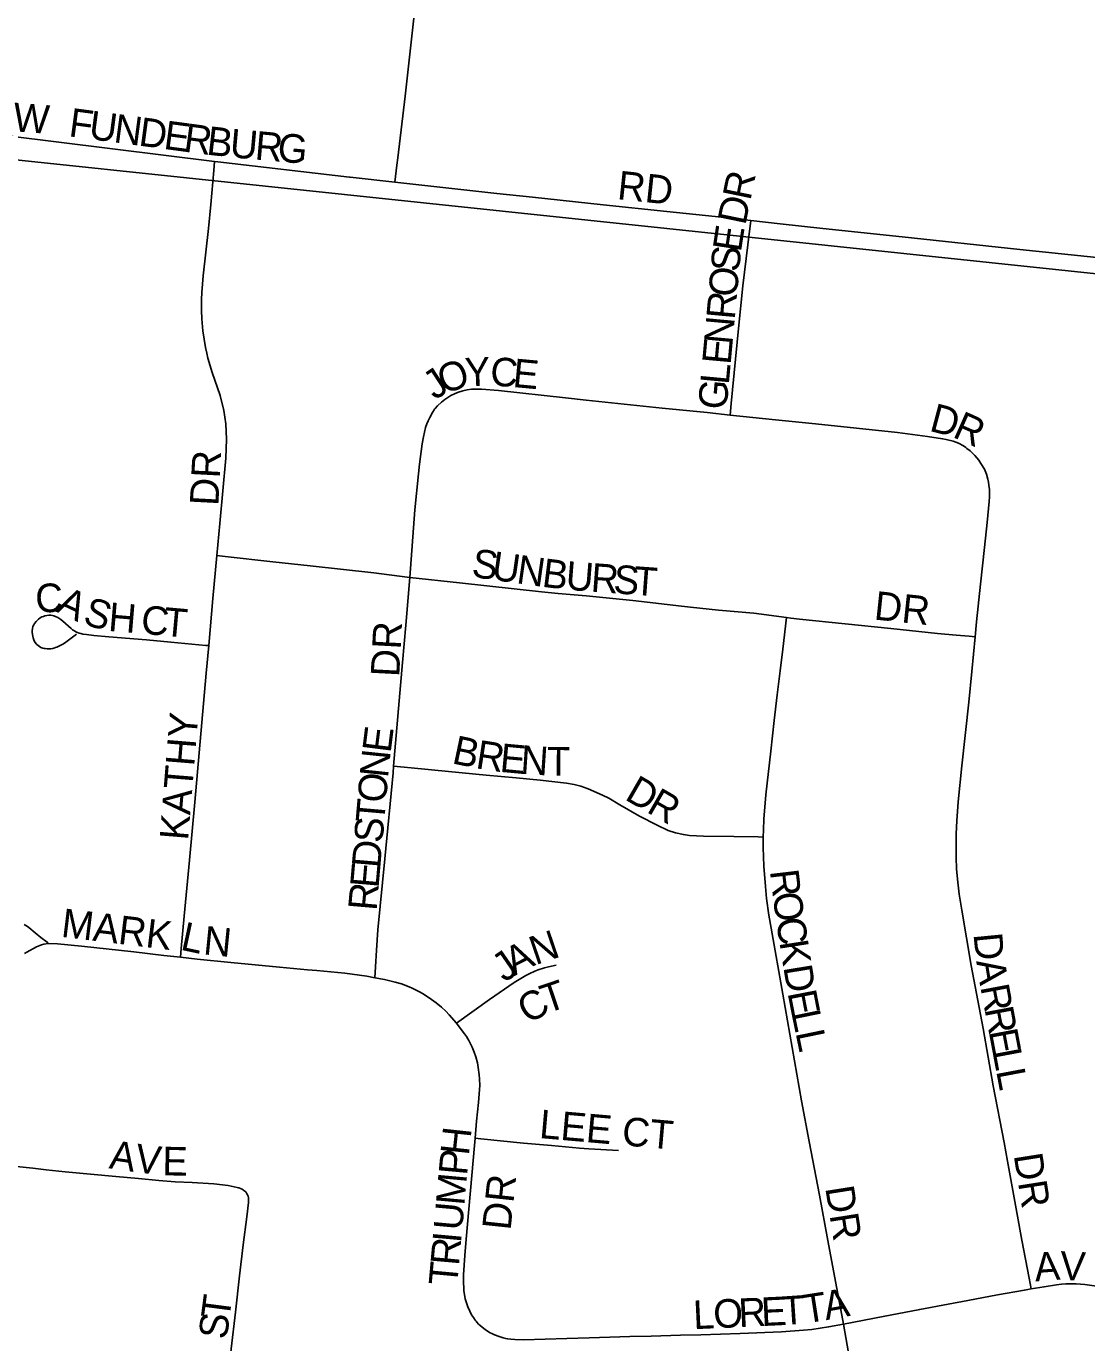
# Model space of a CAD drawing. Extents: x 1410790 to 1770854, y 448063 to 770588.
# Drawn here: x 1538182 to 1540035, y 653678 to 655979 of the extents above; entities that cross this region are included whole.
import ezdxf

# ---------------------------------------------------------------- set-up
doc = ezdxf.new("R2010")
doc.units = 0
for name, color, linetype in [('GM_X_City_Street', 7, 'Continuous'), ('GM_X_City_Street_Text', 7, 'Continuous'), ('GM_X_Section', 7, 'Continuous')]:
    doc.layers.add(name, color=color, linetype=linetype)

msp = doc.modelspace()

# ---------------------------------------------------------------- linework, layer by layer
at = {"layer": 'GM_X_City_Street'}
for points in [[(1538825.9, 655707.1), (1538829.8, 655736.5), (1538831.5, 655749.5), (1538844.2, 655857.1), (1538865, 656046.5)], [(1538048, 655799.3), (1538149.5, 655787.9), (1538510.8, 655742.9)], [(1538515, 655054), (1538520.2, 655110.1), (1538530.7, 655224.7), (1538531.7, 655257.9), (1538530.5, 655284.5), (1538527.1, 655307.8), (1538520.7, 655333.7), (1538507, 655374.3), (1538499.5, 655399.2), (1538497.4, 655407.7), (1538495.4, 655417.8), (1538490.7, 655446.9), (1538488.5, 655468.2), (1538487.9, 655482.8), (1538488, 655493), (1538488.4, 655501.6), (1538489, 655513.9), (1538491.3, 655543.1), (1538500.2, 655625.6), (1538504.6, 655667.7), (1538509.5, 655727), (1538510.8, 655742.9)], [(1538510.8, 655742.9), (1538516.9, 655742.2), (1538747.1, 655715.9)], [(1538747.1, 655715.9), (1538748.3, 655715.7), (1538825.9, 655707.1)], [(1538825.9, 655707.1), (1539004.6, 655687.2), (1539066.5, 655680.4), (1539190.4, 655667.2), (1539301.3, 655655.6), (1539386, 655646.7), (1539448.2, 655639.8)], [(1539412.2, 655299.3), (1539414.2, 655320.1), (1539426.8, 655450.9), (1539434.6, 655525.9), (1539443.1, 655597.4), (1539448.2, 655639.8)], [(1539448.2, 655639.8), (1539499.8, 655634.1), (1539574.1, 655626.1), (1539712.9, 655611.1), (1539918.5, 655589.4), (1540081.2, 655572), (1540138.1, 655566)], [(1538896.3, 655311.2), (1538900.4, 655315.9), (1538907.6, 655322.6), (1538913.2, 655326.9), (1538924, 655333.7), (1538935.8, 655339.4), (1538945.2, 655342.3), (1538952.7, 655343.8), (1538960.3, 655344.8), (1538968.4, 655345.3), (1538977.6, 655345.2), (1539007, 655342.8), (1539124.5, 655329.7), (1539160.4, 655325.6), (1539293.3, 655311.9), (1539371.8, 655304), (1539412.2, 655299.3)], [(1538852.5, 655015.9), (1538861.3, 655133.9), (1538867.4, 655197.2), (1538869.3, 655214.1), (1538873.6, 655249.3), (1538876, 655261.7), (1538879.9, 655278), (1538882.1, 655284.6), (1538884.2, 655289.9), (1538887, 655295.5), (1538891.8, 655304.3), (1538894.6, 655308.9), (1538895.4, 655309.9), (1538896.3, 655311.2)], [(1539412.2, 655299.3), (1539491.4, 655291.2), (1539561.1, 655284.2), (1539704.8, 655269), (1539757, 655262.5), (1539783.6, 655258.3), (1539789.7, 655257), (1539801.9, 655254), (1539811.2, 655250.7), (1539820.1, 655245.8), (1539824, 655243.2), (1539826.1, 655241.6), (1539831.7, 655237.1), (1539833.7, 655235.3), (1539835.2, 655233.8), (1539837.4, 655231.7)], [(1539840.4, 654912.2), (1539842.8, 654938.6), (1539849.6, 655003.9), (1539856.9, 655068.5), (1539861.2, 655111.7), (1539864.7, 655148.4), (1539865.3, 655157.1), (1539865.5, 655164.1), (1539865.3, 655169.6), (1539864.6, 655177.2), (1539863.8, 655182.3), (1539862.6, 655187.8), (1539860, 655196.2), (1539856.6, 655204.9), (1539850.5, 655215.2), (1539846.6, 655221), (1539839.9, 655229), (1539837.4, 655231.7)], [(1538500.8, 654896.7), (1538508.1, 654979.4), (1538515, 655054)], [(1538515, 655054), (1538529.7, 655052.3), (1538613.1, 655043), (1538678.3, 655036.1), (1538789.1, 655024), (1538847.6, 655016.6), (1538852.5, 655015.9)], [(1538823.8, 654686.2), (1538839.5, 654867.1), (1538845.6, 654932.4), (1538852.5, 655015.9)], [(1538852.5, 655015.9), (1538938.9, 655006.4), (1539082.4, 654990.7), (1539111.8, 654988.1), (1539160.8, 654983.8), (1539242.2, 654975.4), (1539326.9, 654965.8), (1539343, 654963.8), (1539375.4, 654960.4), (1539391.6, 654958.9), (1539453.5, 654953.3), (1539510.8, 654945.9)], [(1538269.6, 654916.9), (1538260.3, 654909.5), (1538255.8, 654906.1), (1538250.9, 654902.7), (1538247, 654900.1), (1538243.3, 654898), (1538238.7, 654895.6), (1538235.1, 654894), (1538232.9, 654893.2), (1538229.9, 654892.3), (1538228.2, 654891.8), (1538224.7, 654891.1), (1538223.5, 654891), (1538222.5, 654890.9), (1538220.9, 654890.9), (1538218.6, 654891), (1538214.8, 654891.5), (1538213, 654891.8), (1538210.8, 654892.3), (1538207.6, 654893.7), (1538204.9, 654895.1), (1538202.4, 654896.9), (1538200.5, 654898.7), (1538199.7, 654899.4), (1538197.5, 654902.3), (1538196.5, 654903.9), (1538195.1, 654907.1), (1538193.8, 654910.6), (1538192.6, 654916.1), (1538192.1, 654920.3), (1538192.2, 654922.5), (1538192.8, 654926.9), (1538193.6, 654930), (1538194.9, 654932.9), (1538196.2, 654935.2), (1538199.1, 654938.9), (1538203, 654942.8), (1538206.1, 654945.1), (1538209, 654946.8), (1538211.7, 654947.9), (1538214.6, 654948.9), (1538218, 654949.6), (1538221.4, 654949.9), (1538224.8, 654949.7), (1538227.8, 654949.2), (1538230.3, 654948.7), (1538233.9, 654947.3), (1538236.9, 654945.8), (1538242.2, 654942.4), (1538245.7, 654939.7), (1538260.2, 654926.5), (1538262.8, 654924.4), (1538264.8, 654922.9), (1538266.5, 654921.9), (1538269.4, 654920.4), (1538271.5, 654919.5), (1538274.1, 654918.5), (1538277, 654917.7), (1538280.7, 654916.8), (1538287.3, 654915.9), (1538300.1, 654914.7), (1538326.2, 654912.3), (1538391.8, 654906.8), (1538434.5, 654902.9), (1538495.6, 654897.2), (1538500.8, 654896.7)], [(1539469.8, 654561.9), (1539470.2, 654574.5), (1539471, 654593.2), (1539474.5, 654635.7), (1539483.2, 654712.5), (1539489.2, 654765.6), (1539494.4, 654810.7), (1539499.4, 654852.5), (1539504.3, 654890.7), (1539510.8, 654945.9)], [(1539510.8, 654945.9), (1539518, 654944.9), (1539533.6, 654943), (1539693.1, 654926.6), (1539774.8, 654917.9), (1539807.4, 654914.9), (1539830.2, 654913.2), (1539840.4, 654912.2)], [(1539938.2, 653772.2), (1539934.6, 653791.3), (1539922.1, 653857.4), (1539913.5, 653905.7), (1539896.7, 653995.7), (1539891, 654027.9), (1539872.2, 654127.5), (1539854.6, 654227.4), (1539833.3, 654337.3), (1539816.9, 654434.1), (1539812.6, 654462.2), (1539810.5, 654478), (1539809.3, 654488.5), (1539808, 654506.5), (1539807.2, 654526.1), (1539807, 654545.9), (1539807.2, 654567.7), (1539808.3, 654590.5), (1539810.8, 654623.9), (1539817, 654686.7), (1539829.2, 654797.7), (1539834.7, 654851.6), (1539840.4, 654912.2)], [(1538451.4, 654351.9), (1538452.7, 654367.2), (1538457.8, 654423.8), (1538467.2, 654521.8), (1538476.5, 654623.1), (1538496.6, 654848.6), (1538500.8, 654896.7)], [(1538791.2, 654316.1), (1538792.3, 654335.3), (1538793.9, 654364.2), (1538796.6, 654400.1), (1538808.4, 654524.2), (1538822.9, 654674.4), (1538823.8, 654686.2)], [(1538823.8, 654686.2), (1538854.7, 654683.1), (1538920.1, 654676.7), (1538985.6, 654670.4), (1539037.9, 654665.4), (1539080.4, 654661.6), (1539126.1, 654656.4), (1539139.8, 654653.8), (1539151, 654650.8), (1539163.9, 654646.3), (1539188.8, 654635.6), (1539200.2, 654629.8), (1539219.6, 654618.6), (1539253.6, 654598.7), (1539284.6, 654582.6), (1539303.6, 654573.8), (1539316.6, 654569.7), (1539330.6, 654566.4), (1539341, 654564.8), (1539365.7, 654563.9), (1539418.7, 654562.9), (1539460.9, 654562.3), (1539469.8, 654561.9)], [(1539610.3, 653710.6), (1539583, 653856.9), (1539568.5, 653936.3), (1539550.4, 654029.7), (1539536.9, 654101), (1539504.2, 654287.6), (1539483.6, 654402.9), (1539480, 654425.5), (1539476, 654454.6), (1539473.8, 654475.5), (1539471, 654511.3), (1539470.1, 654544), (1539469.8, 654553.9), (1539469.8, 654561.9)], [(1538220.4, 654377.3), (1538218.5, 654378.6), (1538207.6, 654386.5), (1538197.4, 654394.8), (1538186.6, 654404), (1538184.1, 654405.9), (1538178.3, 654409.4)], [(1538179, 654358.7), (1538183, 654360.7), (1538199.7, 654370.1), (1538202.9, 654371.6), (1538208.3, 654373.6), (1538212.5, 654374.7), (1538220.1, 654375.9), (1538236.4, 654375.5), (1538278.7, 654371.1), (1538370.1, 654361.7), (1538422.1, 654355.1), (1538451.4, 654351.9)], [(1538451.4, 654351.9), (1538480.7, 654348.7), (1538539.4, 654342.7), (1538624.3, 654334.8), (1538673.2, 654330.2), (1538689.5, 654328.8), (1538738.4, 654323.9), (1538777.4, 654318.7), (1538791.2, 654316.1)], [(1538933.6, 654236.9), (1538991.3, 654278.2), (1539034.8, 654308), (1539055, 654320.1), (1539060.6, 654323.1), (1539070.5, 654327.6), (1539076.6, 654329.9), (1539087.7, 654333.3), (1539094.4, 654335), (1539107.9, 654338.1)], [(1538791.2, 654316.1), (1538808, 654313), (1538817.3, 654311), (1538826.7, 654308.5), (1538837.5, 654305.3), (1538851.1, 654300.1), (1538856.2, 654297.9), (1538869.1, 654291.4), (1538874.3, 654288.5), (1538886.3, 654280.9), (1538898.1, 654272.4), (1538907.7, 654264.5), (1538915.1, 654257.5), (1538920.8, 654251.5), (1538933.6, 654236.9)], [(1538966.5, 654035.7), (1538969.1, 654065.5), (1538972.5, 654098.1), (1538974.2, 654120.7), (1538974.4, 654127.9), (1538974.1, 654139.5), (1538973.7, 654146.5), (1538972, 654159), (1538970.3, 654167.2), (1538967.4, 654178.1), (1538964.6, 654186.3), (1538961.3, 654194.6), (1538958, 654201.7), (1538955.6, 654206.2), (1538953.6, 654209.6), (1538951.1, 654213.6), (1538948, 654217.9), (1538942.3, 654225.5), (1538933.6, 654236.9)], [(1538969.2, 653714.3), (1538968, 653715.8), (1538966.5, 653717.7), (1538963.4, 653722.2), (1538960.1, 653727), (1538956.9, 653733.6), (1538953.8, 653741.2), (1538950.8, 653749.4), (1538949.3, 653755.1), (1538947.7, 653762.3), (1538946.8, 653769.1), (1538946.4, 653774.6), (1538946, 653782.1), (1538946, 653787.9), (1538946.3, 653797), (1538948.2, 653830.5), (1538950.7, 653859.4), (1538965.4, 654023), (1538966.5, 654035.7)], [(1538966.5, 654035.7), (1538976.5, 654034.6), (1539050.9, 654027.2), (1539100, 654023.1), (1539149, 654018.4), (1539165.2, 654017.3), (1539217.1, 654014)], [(1538164.6, 653986.5), (1538193.6, 653983.2), (1538216.4, 653980.5), (1538249.8, 653977.1), (1538338.6, 653968.7), (1538377.8, 653965.1), (1538413.4, 653962), (1538441.9, 653959.5), (1538471.9, 653958.1), (1538509.8, 653955.7), (1538534.6, 653952.9), (1538550.3, 653949.7), (1538553.6, 653948.8), (1538556.6, 653947.7), (1538559.1, 653946.5), (1538562.4, 653944.5), (1538565.4, 653942)], [(1538526.2, 653496), (1538526.2, 653509.3), (1538526.7, 653522.5), (1538527.8, 653541.7), (1538529.4, 653560), (1538534.8, 653610.4), (1538540.2, 653667.3), (1538547.3, 653731.3), (1538554.6, 653795.2), (1538561, 653849), (1538567.4, 653898.2), (1538570.4, 653923.1), (1538570.5, 653927.4), (1538570.2, 653931.3), (1538569.6, 653934.2), (1538568.7, 653936.5), (1538567.1, 653939.8), (1538565.4, 653942)], [(1539610.3, 653710.6), (1539679.6, 653723.9), (1539743.5, 653736.3), (1539793.1, 653745.3), (1539827.8, 653752.1), (1539879.7, 653761.7), (1539926.4, 653770.2), (1539938.2, 653772.2)], [(1539938.2, 653772.2), (1539960.9, 653776.1), (1539982.8, 653779.5), (1539991.3, 653780.4), (1539999.2, 653780.9), (1540007, 653781), (1540016.9, 653780.9), (1540032.1, 653779.8), (1540048.4, 653777.7), (1540054.6, 653776.2), (1540069.8, 653771.3)], [(1538969.2, 653714.3), (1538972.6, 653710.7), (1538975.2, 653708.2), (1538978.8, 653705.1), (1538984.2, 653701.2), (1538991.8, 653696.2), (1538996.6, 653693.8), (1539000.3, 653692), (1539008.2, 653688.9), (1539015.5, 653686.6), (1539019.9, 653685.5), (1539023.5, 653684.8), (1539028.6, 653684.2), (1539035.7, 653683.7), (1539050.8, 653683.2), (1539126.6, 653685.3), (1539166, 653686.6), (1539202.1, 653687.8), (1539237.1, 653688.9), (1539274.2, 653689.9), (1539325.5, 653691.1), (1539361.2, 653692.2), (1539429.6, 653694.5), (1539501.7, 653697.2), (1539540.5, 653700), (1539554.8, 653701.5), (1539584.1, 653705.7), (1539610.3, 653710.6)], [(1539670.7, 653377.1), (1539667.7, 653395.5), (1539665.2, 653410.8), (1539660, 653439.2), (1539646.5, 653504), (1539627.2, 653613.8), (1539610.3, 653710.6)]]:
    msp.add_lwpolyline(points, dxfattribs=at)
at = {"layer": 'GM_X_Section'}
for points in [[(1541524.6, 660775.6), (1540980.4, 655448.5), (1535655.6, 656010.7), (1536173.2, 661300.3)], [(1540980.4, 655448.5), (1541102.2, 655436.4), (1540640, 650339.9), (1535136.5, 650861.1), (1535655.6, 656010.7)]]:
    msp.add_lwpolyline(points, close=True, dxfattribs=at)

# ---------------------------------------------------------------- texts
at = {"layer": 'GM_X_City_Street_Text'}
for s, rotation, p in [('W', 355.6032, (1538157.4, 655796.1)), ('F', 352.4108, (1538254.7, 655787.2)), ('U', 352.4233, (1538289.6, 655782.6)), ('N', 352.4295, (1538333.2, 655776.8)), ('D', 352.4395, (1538376.9, 655771)), ('E', 352.4108, (1538420.5, 655765.2)), ('R', 352.4258, (1538455.4, 655760.5)), ('B', 353.4937, (1538495.6, 655755.2)), ('U', 354.8739, (1538536.3, 655750.6)), ('R', 354.9479, (1538580.2, 655746.6)), ('G', 354.9532, (1538619.6, 655743.2)), ('RD', 353.994, (1539213.6, 655677.3)), ('R', 78.309, (1539447.5, 655673.4)), ('D', 78.4029, (1539438.7, 655630.3)), ('E', 81.3193, (1539430.9, 655583.2)), ('S', 84.651, (1539427.7, 655548.9)), ('O', 84.778, (1539423.7, 655505.1)), ('R', 84.7704, (1539420.1, 655465.7)), ('N', 84.778, (1539416.1, 655421.9)), ('E', 84.777, (1539412.9, 655386.8)), ('J', 33.1567, (1538895.9, 655325.2)), ('O', 19.1745, (1538911.4, 655335.9)), ('Y', 2.3614, (1538949.2, 655349.6)), ('C', 356.5009, (1538991.8, 655351.4)), ('E', 354.6374, (1539030.9, 655349)), ('L', 84.7598, (1539409.7, 655351.8)), ('G', 84.7808, (1539405.7, 655308)), ('D', 345.1685, (1539758.6, 655272.6)), ('R', 335.9882, (1539799.1, 655262.1)), ('DR', 86.989, (1538517.5, 655140.4)), ('S', 351.9143, (1538958.8, 655017.2)), ('U', 351.9085, (1538993.6, 655012.3)), ('N', 351.9074, (1539037.2, 655006.1)), ('B', 353.0269, (1539081.8, 654999.8)), ('U', 355.494, (1539123.5, 654994.7)), ('R', 355.8185, (1539167.6, 654991.3)), ('S', 355.8161, (1539207.1, 654988.4)), ('T', 355.8161, (1539242.2, 654985.8)), ('C', 1.4816, (1538198.2, 654954.6)), ('A', 334.6081, (1538231.8, 654956.9)), ('DR', 353.9946, (1539662.4, 654942.5)), ('S', 343.0162, (1538279, 654935.1)), ('H', 355.2064, (1538324.1, 654922.6)), ('C', 354.8941, (1538381.1, 654917.8)), ('T', 354.8847, (1538420.5, 654914.2)), ('DR', 86.989, (1538833.7, 654841.2)), ('KATHY', 85.3312, (1538464.7, 654555.4)), ('E', 82.9326, (1538818.7, 654708)), ('B', 348.1113, (1538924.2, 654691.3)), ('R', 351.2438, (1538965.9, 654682.6)), ('E', 354.7727, (1539008.3, 654676.2)), ('N', 356.1965, (1539044.7, 654672.9)), ('T', 359.4662, (1539091.6, 654669.8)), ('N', 84.0545, (1538814.1, 654664.5)), ('O', 85.0715, (1538810.4, 654620.8)), ('D', 330.0897, (1539226.1, 654628.7)), ('R', 330.0902, (1539264.2, 654606.7)), ('T', 85.062, (1538807.3, 654585.8)), ('S', 85.048, (1538804.3, 654550.7)), ('D', 85.0715, (1538800.5, 654506.9)), ('E', 85.048, (1538797.5, 654471.8)), ('R', 276.7545, (1539481.6, 654503)), ('R', 85.065, (1538794.1, 654432.3)), ('O', 277.3361, (1539486.3, 654463.1)), ('MARK', 353.0456, (1538241.4, 654387.9)), ('C', 278.6693, (1539492.1, 654418.2)), ('L', 347.889, (1538449.7, 654365.5)), ('N', 354.3008, (1538490.1, 654357.2)), ('N', 18.8254, (1539071.8, 654338)), ('D', 275.5932, (1539837.4, 654392.5)), ('A', 27.1467, (1539034.4, 654318.7)), ('K', 278.935, (1539498.1, 654378.8)), ('J', 34.6357, (1539017.8, 654307.1)), ('D', 279.2352, (1539505, 654335.1)), ('A', 279.1138, (1539842.1, 654345.3)), ('T', 18.6898, (1539091, 654253.2)), ('R', 280.5765, (1539849.3, 654300.5)), ('C', 30.3473, (1539059.3, 654234.3)), ('E', 281.0034, (1539512.4, 654290)), ('L', 281.6446, (1539519.2, 654254.8)), ('R', 280.6907, (1539856.6, 654261.5)), ('L', 281.6904, (1539526.3, 654220.3)), ('E', 280.6885, (1539864, 654222.6)), ('L', 280.6885, (1539870.5, 654188)), ('L', 280.6885, (1539877, 654153.4)), ('LEE CT', 355.0296, (1539077.4, 654036.1)), ('H', 83.9023, (1538955.4, 654004.4)), ('A', 351.5995, (1538325.3, 653983.2)), ('V', 353.0287, (1538370.2, 653976.6)), ('E', 358.8262, (1538419.3, 653970.9)), ('P', 84.8439, (1538952.3, 653969.6)), ('DR', 278.9729, (1539907.7, 654006.1)), ('M', 84.8476, (1538947.5, 653917)), ('DR', 83.9946, (1539028.3, 653873.6)), ('DR', 278.9729, (1539578.3, 653949)), ('U', 84.8592, (1538943.6, 653873.2)), ('I', 84.8333, (1538941.6, 653851.2)), ('R', 84.8475, (1538938, 653811.8)), ('T', 84.8439, (1538934.9, 653776.7)), ('A', 4.2881, (1539945.6, 653785.2)), ('V', 357.3543, (1539987.9, 653788.4)), ('A', 10.2684, (1539579.6, 653717.4)), ('T', 82.5768, (1538536.7, 653717.7)), ('L', 2.6509, (1539348.6, 653701.7)), ('O', 2.6705, (1539383.8, 653703.3)), ('R', 2.6478, (1539427.8, 653705.4)), ('E', 2.6785, (1539467.4, 653707.2)), ('T', 3.8053, (1539503.6, 653708.9)), ('T', 8.8276, (1539543.5, 653711.8)), ('S', 82.7259, (1538532.3, 653682.8))]:
    msp.add_text(s, height=50, rotation=rotation, dxfattribs=at).set_placement(p)

doc.saveas('drawing.dxf')
